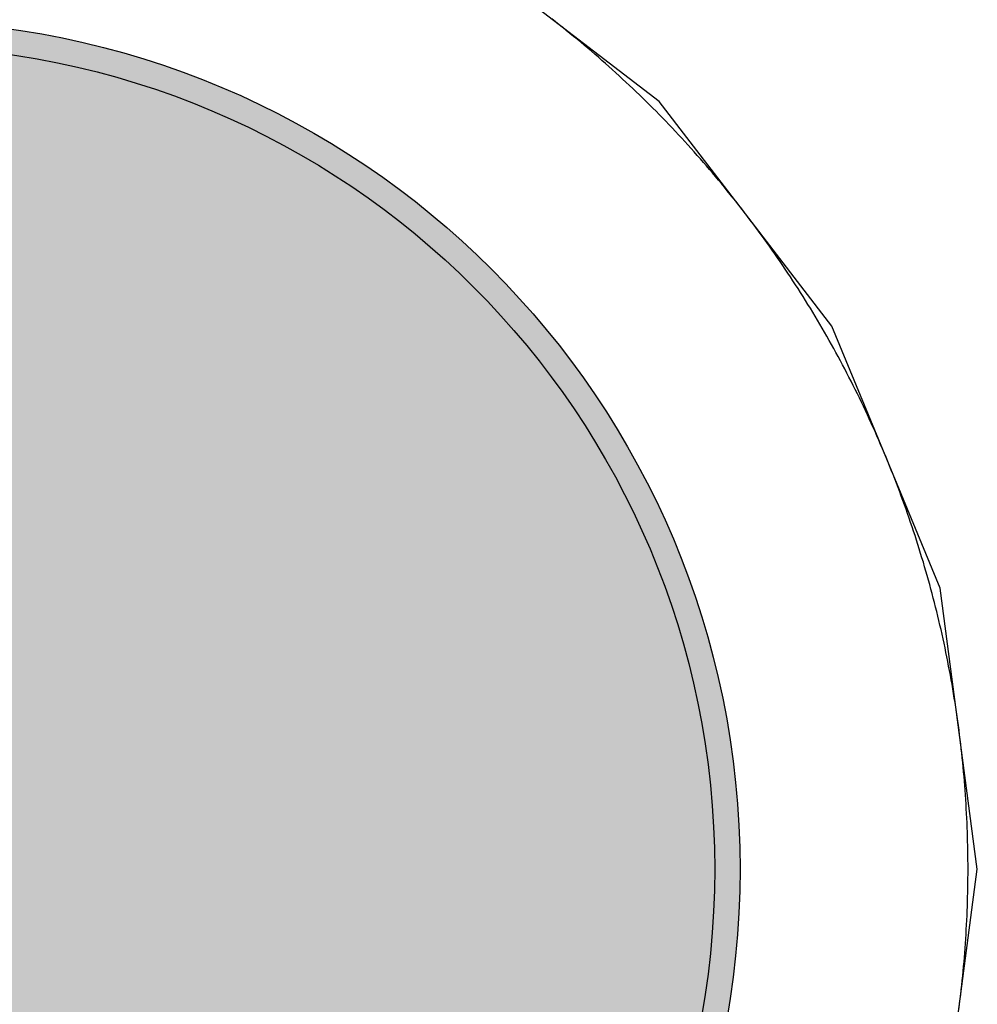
# Model space of a CAD drawing. Header units: millimetres. Extents: x -1.5 to 11.1, y -3 to 5.
# Tile 292 of 323: x 0.9201 to 0.9579, y 3.3097 to 3.3485. Entities that reach past the tile are written whole.
import ezdxf

# ---------------------------------------------------------------- set-up
doc = ezdxf.new("R2010")
doc.units = ezdxf.units.MM
doc.header["$MEASUREMENT"] = 0
for name, color, linetype, true_color in [('BottomLayer', 5, 'Continuous', 0x0000ff), ('BottomSolder', 6, 'Continuous', 0xff00ff), ('Metal_2', 7, 'Continuous', 0x7f0000), ('Metal_3', 7, 'Continuous', 0x3f7f00), ('TopLayer', 1, 'Continuous', 0xff0000), ('TopSolder', 7, 'Continuous', 0x7f007f)]:
    doc.layers.add(name, color=color, linetype=linetype, true_color=true_color)

# ---------------------------------------------------------------- blocks, each defined once
blk = doc.blocks.new('H______V_3_P___100MIL_2')
at = {"layer": 'BottomLayer', "true_color": 0x0000ff}
h = blk.add_hatch(color=5, dxfattribs=at)
edge = h.paths.add_edge_path(flags=0)
edge.add_arc((0, 0), 0.0325, 0, 360)
at = {"layer": 'BottomSolder', "true_color": 0xff00ff}
h = blk.add_hatch(color=6, dxfattribs=at)
edge = h.paths.add_edge_path(flags=0)
edge.add_arc((0, 0), 0.0335, 0, 360)
at = {"layer": 'Metal_2', "true_color": 0x7f0000}
h = blk.add_hatch(color=16, dxfattribs=at)
edge = h.paths.add_edge_path(flags=0)
edge.add_arc((0, 0), 0.0325, 0, 360)
at = {"layer": 'Metal_3', "true_color": 0x3f7f00}
h = blk.add_hatch(color=76, dxfattribs=at)
edge = h.paths.add_edge_path(flags=0)
edge.add_arc((0, 0), 0.0325, 0, 360)
at = {"layer": 'TopLayer', "true_color": 0xff0000}
h = blk.add_hatch(color=1, dxfattribs=at)
edge = h.paths.add_edge_path(flags=0)
edge.add_arc((0, 0), 0.0325, 0, 360)
at = {"layer": 'TopSolder', "true_color": 0x7f007f}
h = blk.add_hatch(color=216, dxfattribs=at)
edge = h.paths.add_edge_path(flags=0)
edge.add_arc((0, 0), 0.0335, 0, 360)
at = {"layer": 'BottomLayer', "color": 5, "true_color": 0x0000ff}
blk.add_circle((0, 0), 0.0325, dxfattribs=at)
at = {"layer": 'BottomSolder', "color": 6, "true_color": 0xff00ff}
blk.add_circle((0, 0), 0.0335, dxfattribs=at)
at = {"layer": 'Metal_2', "color": 16, "true_color": 0x7f0000}
blk.add_circle((0, 0), 0.0325, dxfattribs=at)
at = {"layer": 'Metal_3', "color": 76, "true_color": 0x3f7f00}
blk.add_circle((0, 0), 0.0325, dxfattribs=at)
at = {"layer": 'TopLayer', "color": 1, "true_color": 0xff0000}
blk.add_circle((0, 0), 0.0325, dxfattribs=at)
at = {"layer": 'TopSolder', "color": 216, "true_color": 0x7f007f}
blk.add_circle((0, 0), 0.0335, dxfattribs=at)

msp = doc.modelspace()

# ---------------------------------------------------------------- linework, layer by layer
at = {"layer": 'BottomLayer'}
for p, q in [((0.945311, 3.345311), (0.936433, 3.352124)), ((0.952124, 3.336433), (0.945311, 3.345311)), ((0.956406, 3.326095), (0.952124, 3.336433)), ((0.957867, 3.315), (0.956406, 3.326095)), ((0.956406, 3.303905), (0.957867, 3.315))]:
    msp.add_line(p, q, dxfattribs=at)
at = {"layer": 'Metal_2'}
for p, q in [((0.941211, 3.348455), (0.941066, 3.348568)), ((0.941355, 3.348342), (0.941211, 3.348455)), ((0.941498, 3.348228), (0.941355, 3.348342)), ((0.941642, 3.348113), (0.941498, 3.348228)), ((0.941784, 3.347998), (0.941642, 3.348113)), ((0.941926, 3.347882), (0.941784, 3.347998)), ((0.942068, 3.347766), (0.941926, 3.347882)), ((0.942209, 3.347649), (0.942068, 3.347766)), ((0.94235, 3.347531), (0.942209, 3.347649)), ((0.94249, 3.347412), (0.94235, 3.347531)), ((0.94263, 3.347294), (0.94249, 3.347412)), ((0.942769, 3.347174), (0.94263, 3.347294)), ((0.942907, 3.347054), (0.942769, 3.347174)), ((0.943045, 3.346933), (0.942907, 3.347054)), ((0.943183, 3.346812), (0.943045, 3.346933)), ((0.94332, 3.34669), (0.943183, 3.346812)), ((0.943456, 3.346567), (0.94332, 3.34669)), ((0.943592, 3.346444), (0.943456, 3.346567)), ((0.943728, 3.346321), (0.943592, 3.346444)), ((0.943863, 3.346196), (0.943728, 3.346321)), ((0.943997, 3.346071), (0.943863, 3.346196)), ((0.944131, 3.345946), (0.943997, 3.346071)), ((0.944264, 3.34582), (0.944131, 3.345946)), ((0.944397, 3.345693), (0.944264, 3.34582)), ((0.944529, 3.345566), (0.944397, 3.345693)), ((0.944661, 3.345439), (0.944529, 3.345566)), ((0.944792, 3.34531), (0.944661, 3.345439)), ((0.944922, 3.345181), (0.944792, 3.34531)), ((0.945052, 3.345052), (0.944922, 3.345181)), ((0.945182, 3.344922), (0.945052, 3.345052)), ((0.94531, 3.344792), (0.945182, 3.344922)), ((0.945439, 3.34466), (0.94531, 3.344792)), ((0.945566, 3.344529), (0.945439, 3.34466)), ((0.945693, 3.344397), (0.945566, 3.344529)), ((0.94582, 3.344264), (0.945693, 3.344397)), ((0.945946, 3.344131), (0.94582, 3.344264)), ((0.946071, 3.343997), (0.945946, 3.344131)), ((0.946196, 3.343863), (0.946071, 3.343997)), ((0.946321, 3.343728), (0.946196, 3.343863)), ((0.946444, 3.343592), (0.946321, 3.343728)), ((0.946567, 3.343456), (0.946444, 3.343592)), ((0.94669, 3.34332), (0.946567, 3.343456)), ((0.946812, 3.343183), (0.94669, 3.34332)), ((0.946933, 3.343045), (0.946812, 3.343183)), ((0.947054, 3.342907), (0.946933, 3.343045)), ((0.947174, 3.342769), (0.947054, 3.342907)), ((0.947294, 3.34263), (0.947174, 3.342769)), ((0.947412, 3.34249), (0.947294, 3.34263)), ((0.947531, 3.34235), (0.947412, 3.34249)), ((0.947649, 3.342209), (0.947531, 3.34235)), ((0.947766, 3.342068), (0.947649, 3.342209)), ((0.947882, 3.341926), (0.947766, 3.342068)), ((0.947998, 3.341784), (0.947882, 3.341926)), ((0.948113, 3.341642), (0.947998, 3.341784)), ((0.948228, 3.341498), (0.948113, 3.341642)), ((0.948342, 3.341355), (0.948228, 3.341498)), ((0.948455, 3.341211), (0.948342, 3.341355)), ((0.948568, 3.341066), (0.948455, 3.341211)), ((0.94868, 3.340921), (0.948568, 3.341066)), ((0.948792, 3.340775), (0.94868, 3.340921)), ((0.948903, 3.340629), (0.948792, 3.340775)), ((0.949013, 3.340483), (0.948903, 3.340629)), ((0.949123, 3.340336), (0.949013, 3.340483)), ((0.949232, 3.340188), (0.949123, 3.340336)), ((0.94934, 3.34004), (0.949232, 3.340188)), ((0.949448, 3.339892), (0.94934, 3.34004)), ((0.949555, 3.339743), (0.949448, 3.339892)), ((0.949661, 3.339594), (0.949555, 3.339743)), ((0.949767, 3.339444), (0.949661, 3.339594)), ((0.949872, 3.339294), (0.949767, 3.339444)), ((0.949977, 3.339143), (0.949872, 3.339294)), ((0.950081, 3.338992), (0.949977, 3.339143)), ((0.950184, 3.33884), (0.950081, 3.338992)), ((0.950287, 3.338688), (0.950184, 3.33884)), ((0.950388, 3.338535), (0.950287, 3.338688)), ((0.95049, 3.338383), (0.950388, 3.338535)), ((0.95059, 3.338229), (0.95049, 3.338383)), ((0.95069, 3.338075), (0.95059, 3.338229)), ((0.950789, 3.337921), (0.95069, 3.338075)), ((0.950888, 3.337766), (0.950789, 3.337921)), ((0.950986, 3.337611), (0.950888, 3.337766)), ((0.951083, 3.337456), (0.950986, 3.337611)), ((0.95118, 3.3373), (0.951083, 3.337456)), ((0.951276, 3.337144), (0.95118, 3.3373)), ((0.951371, 3.336987), (0.951276, 3.337144)), ((0.951465, 3.33683), (0.951371, 3.336987)), ((0.951559, 3.336672), (0.951465, 3.33683)), ((0.951652, 3.336514), (0.951559, 3.336672)), ((0.951745, 3.336356), (0.951652, 3.336514)), ((0.951837, 3.336197), (0.951745, 3.336356)), ((0.951928, 3.336038), (0.951837, 3.336197)), ((0.952018, 3.335878), (0.951928, 3.336038)), ((0.952108, 3.335718), (0.952018, 3.335878)), ((0.952197, 3.335558), (0.952108, 3.335718)), ((0.952286, 3.335397), (0.952197, 3.335558)), ((0.952373, 3.335236), (0.952286, 3.335397)), ((0.95246, 3.335075), (0.952373, 3.335236)), ((0.952546, 3.334913), (0.95246, 3.335075)), ((0.952632, 3.334751), (0.952546, 3.334913)), ((0.952717, 3.334588), (0.952632, 3.334751)), ((0.952801, 3.334425), (0.952717, 3.334588)), ((0.952885, 3.334262), (0.952801, 3.334425)), ((0.952967, 3.334098), (0.952885, 3.334262)), ((0.953049, 3.333934), (0.952967, 3.334098)), ((0.953131, 3.33377), (0.953049, 3.333934)), ((0.953211, 3.333605), (0.953131, 3.33377)), ((0.953291, 3.33344), (0.953211, 3.333605)), ((0.953371, 3.333275), (0.953291, 3.33344)), ((0.953449, 3.333109), (0.953371, 3.333275)), ((0.953527, 3.332943), (0.953449, 3.333109)), ((0.953604, 3.332776), (0.953527, 3.332943)), ((0.95368, 3.33261), (0.953604, 3.332776)), ((0.953756, 3.332443), (0.95368, 3.33261)), ((0.953831, 3.332275), (0.953756, 3.332443)), ((0.953905, 3.332107), (0.953831, 3.332275)), ((0.953978, 3.331939), (0.953905, 3.332107)), ((0.954051, 3.331771), (0.953978, 3.331939)), ((0.954123, 3.331602), (0.954051, 3.331771)), ((0.954194, 3.331433), (0.954123, 3.331602)), ((0.954265, 3.331264), (0.954194, 3.331433)), ((0.954335, 3.331094), (0.954265, 3.331264)), ((0.954404, 3.330925), (0.954335, 3.331094)), ((0.954472, 3.330754), (0.954404, 3.330925)), ((0.95454, 3.330584), (0.954472, 3.330754)), ((0.954607, 3.330413), (0.95454, 3.330584)), ((0.954673, 3.330242), (0.954607, 3.330413)), ((0.954738, 3.330071), (0.954673, 3.330242)), ((0.954803, 3.329899), (0.954738, 3.330071)), ((0.954867, 3.329727), (0.954803, 3.329899)), ((0.95493, 3.329555), (0.954867, 3.329727)), ((0.954993, 3.329383), (0.95493, 3.329555)), ((0.955054, 3.32921), (0.954993, 3.329383)), ((0.955115, 3.329037), (0.955054, 3.32921)), ((0.955175, 3.328864), (0.955115, 3.329037)), ((0.955235, 3.32869), (0.955175, 3.328864)), ((0.955294, 3.328516), (0.955235, 3.32869)), ((0.955351, 3.328342), (0.955294, 3.328516)), ((0.955409, 3.328168), (0.955351, 3.328342)), ((0.955465, 3.327994), (0.955409, 3.328168)), ((0.955521, 3.327819), (0.955465, 3.327994)), ((0.955576, 3.327644), (0.955521, 3.327819)), ((0.95563, 3.327469), (0.955576, 3.327644)), ((0.955683, 3.327293), (0.95563, 3.327469)), ((0.955736, 3.327118), (0.955683, 3.327293)), ((0.955788, 3.326942), (0.955736, 3.327118)), ((0.955839, 3.326766), (0.955788, 3.326942)), ((0.955889, 3.326589), (0.955839, 3.326766)), ((0.955939, 3.326413), (0.955889, 3.326589)), ((0.955988, 3.326236), (0.955939, 3.326413)), ((0.956036, 3.326059), (0.955988, 3.326236)), ((0.956083, 3.325882), (0.956036, 3.326059)), ((0.95613, 3.325704), (0.956083, 3.325882)), ((0.956176, 3.325527), (0.95613, 3.325704)), ((0.956221, 3.325349), (0.956176, 3.325527)), ((0.956265, 3.325171), (0.956221, 3.325349)), ((0.956309, 3.324993), (0.956265, 3.325171)), ((0.956351, 3.324814), (0.956309, 3.324993)), ((0.956393, 3.324636), (0.956351, 3.324814)), ((0.956434, 3.324457), (0.956393, 3.324636)), ((0.956475, 3.324278), (0.956434, 3.324457)), ((0.956515, 3.324099), (0.956475, 3.324278)), ((0.956553, 3.32392), (0.956515, 3.324099)), ((0.956592, 3.323741), (0.956553, 3.32392)), ((0.956629, 3.323561), (0.956592, 3.323741)), ((0.956665, 3.323381), (0.956629, 3.323561)), ((0.956701, 3.323201), (0.956665, 3.323381)), ((0.956736, 3.323021), (0.956701, 3.323201)), ((0.95677, 3.322841), (0.956736, 3.323021)), ((0.956804, 3.322661), (0.95677, 3.322841)), ((0.956837, 3.32248), (0.956804, 3.322661)), ((0.956869, 3.3223), (0.956837, 3.32248)), ((0.9569, 3.322119), (0.956869, 3.3223)), ((0.95693, 3.321938), (0.9569, 3.322119)), ((0.956959, 3.321757), (0.95693, 3.321938)), ((0.956988, 3.321576), (0.956959, 3.321757)), ((0.957016, 3.321395), (0.956988, 3.321576)), ((0.957044, 3.321213), (0.957016, 3.321395)), ((0.95707, 3.321032), (0.957044, 3.321213)), ((0.957095, 3.32085), (0.95707, 3.321032)), ((0.95712, 3.320669), (0.957095, 3.32085)), ((0.957144, 3.320487), (0.95712, 3.320669)), ((0.957168, 3.320305), (0.957144, 3.320487)), ((0.95719, 3.320123), (0.957168, 3.320305)), ((0.957212, 3.319941), (0.95719, 3.320123)), ((0.957233, 3.319758), (0.957212, 3.319941)), ((0.957253, 3.319576), (0.957233, 3.319758)), ((0.957272, 3.319394), (0.957253, 3.319576)), ((0.957291, 3.319211), (0.957272, 3.319394)), ((0.957309, 3.319029), (0.957291, 3.319211)), ((0.957326, 3.318846), (0.957309, 3.319029)), ((0.957342, 3.318663), (0.957326, 3.318846)), ((0.957357, 3.318481), (0.957342, 3.318663)), ((0.957372, 3.318298), (0.957357, 3.318481)), ((0.957386, 3.318115), (0.957372, 3.318298)), ((0.957399, 3.317932), (0.957386, 3.318115)), ((0.957411, 3.317749), (0.957399, 3.317932)), ((0.957423, 3.317566), (0.957411, 3.317749)), ((0.957433, 3.317383), (0.957423, 3.317566)), ((0.957443, 3.3172), (0.957433, 3.317383)), ((0.957452, 3.317017), (0.957443, 3.3172)), ((0.957461, 3.316833), (0.957452, 3.317017)), ((0.957468, 3.31665), (0.957461, 3.316833)), ((0.957475, 3.316467), (0.957468, 3.31665)), ((0.957481, 3.316284), (0.957475, 3.316467)), ((0.957486, 3.3161), (0.957481, 3.316284)), ((0.95749, 3.315917), (0.957486, 3.3161)), ((0.957494, 3.315734), (0.95749, 3.315917)), ((0.957496, 3.31555), (0.957494, 3.315734)), ((0.957499, 3.315367), (0.957496, 3.31555)), ((0.9575, 3.315183), (0.957499, 3.315367)), ((0.9575, 3.315), (0.9575, 3.315183)), ((0.957499, 3.314633), (0.9575, 3.314817)), ((0.9575, 3.314817), (0.9575, 3.315)), ((0.957494, 3.314266), (0.957496, 3.31445)), ((0.957496, 3.31445), (0.957499, 3.314633)), ((0.957486, 3.3139), (0.95749, 3.314083)), ((0.95749, 3.314083), (0.957494, 3.314266)), ((0.957475, 3.313533), (0.957481, 3.313716)), ((0.957481, 3.313716), (0.957486, 3.3139)), ((0.957461, 3.313166), (0.957468, 3.31335)), ((0.957468, 3.31335), (0.957475, 3.313533)), ((0.957443, 3.3128), (0.957452, 3.312983)), ((0.957452, 3.312983), (0.957461, 3.313166)), ((0.957423, 3.312434), (0.957433, 3.312617)), ((0.957433, 3.312617), (0.957443, 3.3128)), ((0.957386, 3.311885), (0.957399, 3.312068)), ((0.957399, 3.312068), (0.957411, 3.312251)), ((0.957411, 3.312251), (0.957423, 3.312434)), ((0.957357, 3.311519), (0.957372, 3.311702)), ((0.957372, 3.311702), (0.957386, 3.311885)), ((0.957326, 3.311154), (0.957342, 3.311336)), ((0.957342, 3.311336), (0.957357, 3.311519)), ((0.957291, 3.310789), (0.957309, 3.310971)), ((0.957309, 3.310971), (0.957326, 3.311154)), ((0.957253, 3.310424), (0.957272, 3.310606)), ((0.957272, 3.310606), (0.957291, 3.310789)), ((0.957212, 3.310059), (0.957233, 3.310242)), ((0.957233, 3.310242), (0.957253, 3.310424)), ((0.957168, 3.309695), (0.95719, 3.309877)), ((0.95719, 3.309877), (0.957212, 3.310059)), ((0.957144, 3.309513), (0.957168, 3.309695))]:
    msp.add_line(p, q, dxfattribs=at)
at = {"layer": 'Metal_3'}
for p, q in [((0.941211, 3.348455), (0.941066, 3.348568)), ((0.941355, 3.348342), (0.941211, 3.348455)), ((0.941498, 3.348228), (0.941355, 3.348342)), ((0.941642, 3.348113), (0.941498, 3.348228)), ((0.941784, 3.347998), (0.941642, 3.348113)), ((0.941926, 3.347882), (0.941784, 3.347998)), ((0.942068, 3.347766), (0.941926, 3.347882)), ((0.942209, 3.347649), (0.942068, 3.347766)), ((0.94235, 3.347531), (0.942209, 3.347649)), ((0.94249, 3.347412), (0.94235, 3.347531)), ((0.94263, 3.347294), (0.94249, 3.347412)), ((0.942769, 3.347174), (0.94263, 3.347294)), ((0.942907, 3.347054), (0.942769, 3.347174)), ((0.943045, 3.346933), (0.942907, 3.347054)), ((0.943183, 3.346812), (0.943045, 3.346933)), ((0.94332, 3.34669), (0.943183, 3.346812)), ((0.943456, 3.346567), (0.94332, 3.34669)), ((0.943592, 3.346444), (0.943456, 3.346567)), ((0.943728, 3.346321), (0.943592, 3.346444)), ((0.943863, 3.346196), (0.943728, 3.346321)), ((0.943997, 3.346071), (0.943863, 3.346196)), ((0.944131, 3.345946), (0.943997, 3.346071)), ((0.944264, 3.34582), (0.944131, 3.345946)), ((0.944397, 3.345693), (0.944264, 3.34582)), ((0.944529, 3.345566), (0.944397, 3.345693)), ((0.944661, 3.345439), (0.944529, 3.345566)), ((0.944792, 3.34531), (0.944661, 3.345439)), ((0.944922, 3.345181), (0.944792, 3.34531)), ((0.945052, 3.345052), (0.944922, 3.345181)), ((0.945182, 3.344922), (0.945052, 3.345052)), ((0.94531, 3.344792), (0.945182, 3.344922)), ((0.945439, 3.34466), (0.94531, 3.344792)), ((0.945566, 3.344529), (0.945439, 3.34466)), ((0.945693, 3.344397), (0.945566, 3.344529)), ((0.94582, 3.344264), (0.945693, 3.344397)), ((0.945946, 3.344131), (0.94582, 3.344264)), ((0.946071, 3.343997), (0.945946, 3.344131)), ((0.946196, 3.343863), (0.946071, 3.343997)), ((0.946321, 3.343728), (0.946196, 3.343863)), ((0.946444, 3.343592), (0.946321, 3.343728)), ((0.946567, 3.343456), (0.946444, 3.343592)), ((0.94669, 3.34332), (0.946567, 3.343456)), ((0.946812, 3.343183), (0.94669, 3.34332)), ((0.946933, 3.343045), (0.946812, 3.343183)), ((0.947054, 3.342907), (0.946933, 3.343045)), ((0.947174, 3.342769), (0.947054, 3.342907)), ((0.947294, 3.34263), (0.947174, 3.342769)), ((0.947412, 3.34249), (0.947294, 3.34263)), ((0.947531, 3.34235), (0.947412, 3.34249)), ((0.947649, 3.342209), (0.947531, 3.34235)), ((0.947766, 3.342068), (0.947649, 3.342209)), ((0.947882, 3.341926), (0.947766, 3.342068)), ((0.947998, 3.341784), (0.947882, 3.341926)), ((0.948113, 3.341642), (0.947998, 3.341784)), ((0.948228, 3.341498), (0.948113, 3.341642)), ((0.948342, 3.341355), (0.948228, 3.341498)), ((0.948455, 3.341211), (0.948342, 3.341355)), ((0.948568, 3.341066), (0.948455, 3.341211)), ((0.94868, 3.340921), (0.948568, 3.341066)), ((0.948792, 3.340775), (0.94868, 3.340921)), ((0.948903, 3.340629), (0.948792, 3.340775)), ((0.949013, 3.340483), (0.948903, 3.340629)), ((0.949123, 3.340336), (0.949013, 3.340483)), ((0.949232, 3.340188), (0.949123, 3.340336)), ((0.94934, 3.34004), (0.949232, 3.340188)), ((0.949448, 3.339892), (0.94934, 3.34004)), ((0.949555, 3.339743), (0.949448, 3.339892)), ((0.949661, 3.339594), (0.949555, 3.339743)), ((0.949767, 3.339444), (0.949661, 3.339594)), ((0.949872, 3.339294), (0.949767, 3.339444)), ((0.949977, 3.339143), (0.949872, 3.339294)), ((0.950081, 3.338992), (0.949977, 3.339143)), ((0.950184, 3.33884), (0.950081, 3.338992)), ((0.950287, 3.338688), (0.950184, 3.33884)), ((0.950388, 3.338535), (0.950287, 3.338688)), ((0.95049, 3.338383), (0.950388, 3.338535)), ((0.95059, 3.338229), (0.95049, 3.338383)), ((0.95069, 3.338075), (0.95059, 3.338229)), ((0.950789, 3.337921), (0.95069, 3.338075)), ((0.950888, 3.337766), (0.950789, 3.337921)), ((0.950986, 3.337611), (0.950888, 3.337766)), ((0.951083, 3.337456), (0.950986, 3.337611)), ((0.95118, 3.3373), (0.951083, 3.337456)), ((0.951276, 3.337144), (0.95118, 3.3373)), ((0.951371, 3.336987), (0.951276, 3.337144)), ((0.951465, 3.33683), (0.951371, 3.336987)), ((0.951559, 3.336672), (0.951465, 3.33683)), ((0.951652, 3.336514), (0.951559, 3.336672)), ((0.951745, 3.336356), (0.951652, 3.336514)), ((0.951837, 3.336197), (0.951745, 3.336356)), ((0.951928, 3.336038), (0.951837, 3.336197)), ((0.952018, 3.335878), (0.951928, 3.336038)), ((0.952108, 3.335718), (0.952018, 3.335878)), ((0.952197, 3.335558), (0.952108, 3.335718)), ((0.952286, 3.335397), (0.952197, 3.335558)), ((0.952373, 3.335236), (0.952286, 3.335397)), ((0.95246, 3.335075), (0.952373, 3.335236)), ((0.952546, 3.334913), (0.95246, 3.335075)), ((0.952632, 3.334751), (0.952546, 3.334913)), ((0.952717, 3.334588), (0.952632, 3.334751)), ((0.952801, 3.334425), (0.952717, 3.334588)), ((0.952885, 3.334262), (0.952801, 3.334425)), ((0.952967, 3.334098), (0.952885, 3.334262)), ((0.953049, 3.333934), (0.952967, 3.334098)), ((0.953131, 3.33377), (0.953049, 3.333934)), ((0.953211, 3.333605), (0.953131, 3.33377)), ((0.953291, 3.33344), (0.953211, 3.333605)), ((0.953371, 3.333275), (0.953291, 3.33344)), ((0.953449, 3.333109), (0.953371, 3.333275)), ((0.953527, 3.332943), (0.953449, 3.333109)), ((0.953604, 3.332776), (0.953527, 3.332943)), ((0.95368, 3.33261), (0.953604, 3.332776)), ((0.953756, 3.332443), (0.95368, 3.33261)), ((0.953831, 3.332275), (0.953756, 3.332443)), ((0.953905, 3.332107), (0.953831, 3.332275)), ((0.953978, 3.331939), (0.953905, 3.332107)), ((0.954051, 3.331771), (0.953978, 3.331939)), ((0.954123, 3.331602), (0.954051, 3.331771)), ((0.954194, 3.331433), (0.954123, 3.331602)), ((0.954265, 3.331264), (0.954194, 3.331433)), ((0.954335, 3.331094), (0.954265, 3.331264)), ((0.954404, 3.330925), (0.954335, 3.331094)), ((0.954472, 3.330754), (0.954404, 3.330925)), ((0.95454, 3.330584), (0.954472, 3.330754)), ((0.954607, 3.330413), (0.95454, 3.330584)), ((0.954673, 3.330242), (0.954607, 3.330413)), ((0.954738, 3.330071), (0.954673, 3.330242)), ((0.954803, 3.329899), (0.954738, 3.330071)), ((0.954867, 3.329727), (0.954803, 3.329899)), ((0.95493, 3.329555), (0.954867, 3.329727)), ((0.954993, 3.329383), (0.95493, 3.329555)), ((0.955054, 3.32921), (0.954993, 3.329383)), ((0.955115, 3.329037), (0.955054, 3.32921)), ((0.955175, 3.328864), (0.955115, 3.329037)), ((0.955235, 3.32869), (0.955175, 3.328864)), ((0.955294, 3.328516), (0.955235, 3.32869)), ((0.955351, 3.328342), (0.955294, 3.328516)), ((0.955409, 3.328168), (0.955351, 3.328342)), ((0.955465, 3.327994), (0.955409, 3.328168)), ((0.955521, 3.327819), (0.955465, 3.327994)), ((0.955576, 3.327644), (0.955521, 3.327819)), ((0.95563, 3.327469), (0.955576, 3.327644)), ((0.955683, 3.327293), (0.95563, 3.327469)), ((0.955736, 3.327118), (0.955683, 3.327293)), ((0.955788, 3.326942), (0.955736, 3.327118)), ((0.955839, 3.326766), (0.955788, 3.326942)), ((0.955889, 3.326589), (0.955839, 3.326766)), ((0.955939, 3.326413), (0.955889, 3.326589)), ((0.955988, 3.326236), (0.955939, 3.326413)), ((0.956036, 3.326059), (0.955988, 3.326236)), ((0.956083, 3.325882), (0.956036, 3.326059)), ((0.95613, 3.325704), (0.956083, 3.325882)), ((0.956176, 3.325527), (0.95613, 3.325704)), ((0.956221, 3.325349), (0.956176, 3.325527)), ((0.956265, 3.325171), (0.956221, 3.325349)), ((0.956309, 3.324993), (0.956265, 3.325171)), ((0.956351, 3.324814), (0.956309, 3.324993)), ((0.956393, 3.324636), (0.956351, 3.324814)), ((0.956434, 3.324457), (0.956393, 3.324636)), ((0.956475, 3.324278), (0.956434, 3.324457)), ((0.956515, 3.324099), (0.956475, 3.324278)), ((0.956553, 3.32392), (0.956515, 3.324099)), ((0.956592, 3.323741), (0.956553, 3.32392)), ((0.956629, 3.323561), (0.956592, 3.323741)), ((0.956665, 3.323381), (0.956629, 3.323561)), ((0.956701, 3.323201), (0.956665, 3.323381)), ((0.956736, 3.323021), (0.956701, 3.323201)), ((0.95677, 3.322841), (0.956736, 3.323021)), ((0.956804, 3.322661), (0.95677, 3.322841)), ((0.956837, 3.32248), (0.956804, 3.322661)), ((0.956869, 3.3223), (0.956837, 3.32248)), ((0.9569, 3.322119), (0.956869, 3.3223)), ((0.95693, 3.321938), (0.9569, 3.322119)), ((0.956959, 3.321757), (0.95693, 3.321938)), ((0.956988, 3.321576), (0.956959, 3.321757)), ((0.957016, 3.321395), (0.956988, 3.321576)), ((0.957044, 3.321213), (0.957016, 3.321395)), ((0.95707, 3.321032), (0.957044, 3.321213)), ((0.957095, 3.32085), (0.95707, 3.321032)), ((0.95712, 3.320669), (0.957095, 3.32085)), ((0.957144, 3.320487), (0.95712, 3.320669)), ((0.957168, 3.320305), (0.957144, 3.320487)), ((0.95719, 3.320123), (0.957168, 3.320305)), ((0.957212, 3.319941), (0.95719, 3.320123)), ((0.957233, 3.319758), (0.957212, 3.319941)), ((0.957253, 3.319576), (0.957233, 3.319758)), ((0.957272, 3.319394), (0.957253, 3.319576)), ((0.957291, 3.319211), (0.957272, 3.319394)), ((0.957309, 3.319029), (0.957291, 3.319211)), ((0.957326, 3.318846), (0.957309, 3.319029)), ((0.957342, 3.318663), (0.957326, 3.318846)), ((0.957357, 3.318481), (0.957342, 3.318663)), ((0.957372, 3.318298), (0.957357, 3.318481)), ((0.957386, 3.318115), (0.957372, 3.318298)), ((0.957399, 3.317932), (0.957386, 3.318115)), ((0.957411, 3.317749), (0.957399, 3.317932)), ((0.957423, 3.317566), (0.957411, 3.317749)), ((0.957433, 3.317383), (0.957423, 3.317566)), ((0.957443, 3.3172), (0.957433, 3.317383)), ((0.957452, 3.317017), (0.957443, 3.3172)), ((0.957461, 3.316833), (0.957452, 3.317017)), ((0.957468, 3.31665), (0.957461, 3.316833)), ((0.957475, 3.316467), (0.957468, 3.31665)), ((0.957481, 3.316284), (0.957475, 3.316467)), ((0.957486, 3.3161), (0.957481, 3.316284)), ((0.95749, 3.315917), (0.957486, 3.3161)), ((0.957494, 3.315734), (0.95749, 3.315917)), ((0.957496, 3.31555), (0.957494, 3.315734)), ((0.957499, 3.315367), (0.957496, 3.31555)), ((0.9575, 3.315183), (0.957499, 3.315367)), ((0.9575, 3.315), (0.9575, 3.315183)), ((0.957499, 3.314633), (0.9575, 3.314817)), ((0.9575, 3.314817), (0.9575, 3.315)), ((0.957494, 3.314266), (0.957496, 3.31445)), ((0.957496, 3.31445), (0.957499, 3.314633)), ((0.957486, 3.3139), (0.95749, 3.314083)), ((0.95749, 3.314083), (0.957494, 3.314266)), ((0.957475, 3.313533), (0.957481, 3.313716)), ((0.957481, 3.313716), (0.957486, 3.3139)), ((0.957461, 3.313166), (0.957468, 3.31335)), ((0.957468, 3.31335), (0.957475, 3.313533)), ((0.957443, 3.3128), (0.957452, 3.312983)), ((0.957452, 3.312983), (0.957461, 3.313166)), ((0.957423, 3.312434), (0.957433, 3.312617)), ((0.957433, 3.312617), (0.957443, 3.3128)), ((0.957386, 3.311885), (0.957399, 3.312068)), ((0.957399, 3.312068), (0.957411, 3.312251)), ((0.957411, 3.312251), (0.957423, 3.312434)), ((0.957357, 3.311519), (0.957372, 3.311702)), ((0.957372, 3.311702), (0.957386, 3.311885)), ((0.957326, 3.311154), (0.957342, 3.311336)), ((0.957342, 3.311336), (0.957357, 3.311519)), ((0.957291, 3.310789), (0.957309, 3.310971)), ((0.957309, 3.310971), (0.957326, 3.311154)), ((0.957253, 3.310424), (0.957272, 3.310606)), ((0.957272, 3.310606), (0.957291, 3.310789)), ((0.957212, 3.310059), (0.957233, 3.310242)), ((0.957233, 3.310242), (0.957253, 3.310424)), ((0.957168, 3.309695), (0.95719, 3.309877)), ((0.95719, 3.309877), (0.957212, 3.310059)), ((0.957144, 3.309513), (0.957168, 3.309695))]:
    msp.add_line(p, q, dxfattribs=at)
at = {"layer": 'TopLayer'}
for p, q in [((0.941211, 3.348455), (0.941066, 3.348568)), ((0.941355, 3.348342), (0.941211, 3.348455)), ((0.941498, 3.348228), (0.941355, 3.348342)), ((0.941642, 3.348113), (0.941498, 3.348228)), ((0.941784, 3.347998), (0.941642, 3.348113)), ((0.941926, 3.347882), (0.941784, 3.347998)), ((0.942068, 3.347766), (0.941926, 3.347882)), ((0.942209, 3.347649), (0.942068, 3.347766)), ((0.94235, 3.347531), (0.942209, 3.347649)), ((0.94249, 3.347412), (0.94235, 3.347531)), ((0.94263, 3.347294), (0.94249, 3.347412)), ((0.942769, 3.347174), (0.94263, 3.347294)), ((0.942907, 3.347054), (0.942769, 3.347174)), ((0.943045, 3.346933), (0.942907, 3.347054)), ((0.943183, 3.346812), (0.943045, 3.346933)), ((0.94332, 3.34669), (0.943183, 3.346812)), ((0.943456, 3.346567), (0.94332, 3.34669)), ((0.943592, 3.346444), (0.943456, 3.346567)), ((0.943728, 3.346321), (0.943592, 3.346444)), ((0.943863, 3.346196), (0.943728, 3.346321)), ((0.943997, 3.346071), (0.943863, 3.346196)), ((0.944131, 3.345946), (0.943997, 3.346071)), ((0.944264, 3.34582), (0.944131, 3.345946)), ((0.944397, 3.345693), (0.944264, 3.34582)), ((0.944529, 3.345566), (0.944397, 3.345693)), ((0.944661, 3.345439), (0.944529, 3.345566)), ((0.944792, 3.34531), (0.944661, 3.345439)), ((0.944922, 3.345181), (0.944792, 3.34531)), ((0.945052, 3.345052), (0.944922, 3.345181)), ((0.945182, 3.344922), (0.945052, 3.345052)), ((0.94531, 3.344792), (0.945182, 3.344922)), ((0.945439, 3.34466), (0.94531, 3.344792)), ((0.945566, 3.344529), (0.945439, 3.34466)), ((0.945693, 3.344397), (0.945566, 3.344529)), ((0.94582, 3.344264), (0.945693, 3.344397)), ((0.945946, 3.344131), (0.94582, 3.344264)), ((0.946071, 3.343997), (0.945946, 3.344131)), ((0.946196, 3.343863), (0.946071, 3.343997)), ((0.946321, 3.343728), (0.946196, 3.343863)), ((0.946444, 3.343592), (0.946321, 3.343728)), ((0.946567, 3.343456), (0.946444, 3.343592)), ((0.94669, 3.34332), (0.946567, 3.343456)), ((0.946812, 3.343183), (0.94669, 3.34332)), ((0.946933, 3.343045), (0.946812, 3.343183)), ((0.947054, 3.342907), (0.946933, 3.343045)), ((0.947174, 3.342769), (0.947054, 3.342907)), ((0.947294, 3.34263), (0.947174, 3.342769)), ((0.947412, 3.34249), (0.947294, 3.34263)), ((0.947531, 3.34235), (0.947412, 3.34249)), ((0.947649, 3.342209), (0.947531, 3.34235)), ((0.947766, 3.342068), (0.947649, 3.342209)), ((0.947882, 3.341926), (0.947766, 3.342068)), ((0.947998, 3.341784), (0.947882, 3.341926)), ((0.948113, 3.341642), (0.947998, 3.341784)), ((0.948228, 3.341498), (0.948113, 3.341642)), ((0.948342, 3.341355), (0.948228, 3.341498)), ((0.948455, 3.341211), (0.948342, 3.341355)), ((0.948568, 3.341066), (0.948455, 3.341211)), ((0.94868, 3.340921), (0.948568, 3.341066)), ((0.948792, 3.340775), (0.94868, 3.340921)), ((0.948903, 3.340629), (0.948792, 3.340775)), ((0.949013, 3.340483), (0.948903, 3.340629)), ((0.949123, 3.340336), (0.949013, 3.340483)), ((0.949232, 3.340188), (0.949123, 3.340336)), ((0.94934, 3.34004), (0.949232, 3.340188)), ((0.949448, 3.339892), (0.94934, 3.34004)), ((0.949555, 3.339743), (0.949448, 3.339892)), ((0.949661, 3.339594), (0.949555, 3.339743)), ((0.949767, 3.339444), (0.949661, 3.339594)), ((0.949872, 3.339294), (0.949767, 3.339444)), ((0.949977, 3.339143), (0.949872, 3.339294)), ((0.950081, 3.338992), (0.949977, 3.339143)), ((0.950184, 3.33884), (0.950081, 3.338992)), ((0.950287, 3.338688), (0.950184, 3.33884)), ((0.950388, 3.338535), (0.950287, 3.338688)), ((0.95049, 3.338383), (0.950388, 3.338535)), ((0.95059, 3.338229), (0.95049, 3.338383)), ((0.95069, 3.338075), (0.95059, 3.338229)), ((0.950789, 3.337921), (0.95069, 3.338075)), ((0.950888, 3.337766), (0.950789, 3.337921)), ((0.950986, 3.337611), (0.950888, 3.337766)), ((0.951083, 3.337456), (0.950986, 3.337611)), ((0.95118, 3.3373), (0.951083, 3.337456)), ((0.951276, 3.337144), (0.95118, 3.3373)), ((0.951371, 3.336987), (0.951276, 3.337144)), ((0.951465, 3.33683), (0.951371, 3.336987)), ((0.951559, 3.336672), (0.951465, 3.33683)), ((0.951652, 3.336514), (0.951559, 3.336672)), ((0.951745, 3.336356), (0.951652, 3.336514)), ((0.951837, 3.336197), (0.951745, 3.336356)), ((0.951928, 3.336038), (0.951837, 3.336197)), ((0.952018, 3.335878), (0.951928, 3.336038)), ((0.952108, 3.335718), (0.952018, 3.335878)), ((0.952197, 3.335558), (0.952108, 3.335718)), ((0.952286, 3.335397), (0.952197, 3.335558)), ((0.952373, 3.335236), (0.952286, 3.335397)), ((0.95246, 3.335075), (0.952373, 3.335236)), ((0.952546, 3.334913), (0.95246, 3.335075)), ((0.952632, 3.334751), (0.952546, 3.334913)), ((0.952717, 3.334588), (0.952632, 3.334751)), ((0.952801, 3.334425), (0.952717, 3.334588)), ((0.952885, 3.334262), (0.952801, 3.334425)), ((0.952967, 3.334098), (0.952885, 3.334262)), ((0.953049, 3.333934), (0.952967, 3.334098)), ((0.953131, 3.33377), (0.953049, 3.333934)), ((0.953211, 3.333605), (0.953131, 3.33377)), ((0.953291, 3.33344), (0.953211, 3.333605)), ((0.953371, 3.333275), (0.953291, 3.33344)), ((0.953449, 3.333109), (0.953371, 3.333275)), ((0.953527, 3.332943), (0.953449, 3.333109)), ((0.953604, 3.332776), (0.953527, 3.332943)), ((0.95368, 3.33261), (0.953604, 3.332776)), ((0.953756, 3.332443), (0.95368, 3.33261)), ((0.953831, 3.332275), (0.953756, 3.332443)), ((0.953905, 3.332107), (0.953831, 3.332275)), ((0.953978, 3.331939), (0.953905, 3.332107)), ((0.954051, 3.331771), (0.953978, 3.331939)), ((0.954123, 3.331602), (0.954051, 3.331771)), ((0.954194, 3.331433), (0.954123, 3.331602)), ((0.954265, 3.331264), (0.954194, 3.331433)), ((0.954335, 3.331094), (0.954265, 3.331264)), ((0.954404, 3.330925), (0.954335, 3.331094)), ((0.954472, 3.330754), (0.954404, 3.330925)), ((0.95454, 3.330584), (0.954472, 3.330754)), ((0.954607, 3.330413), (0.95454, 3.330584)), ((0.954673, 3.330242), (0.954607, 3.330413)), ((0.954738, 3.330071), (0.954673, 3.330242)), ((0.954803, 3.329899), (0.954738, 3.330071)), ((0.954867, 3.329727), (0.954803, 3.329899)), ((0.95493, 3.329555), (0.954867, 3.329727)), ((0.954993, 3.329383), (0.95493, 3.329555)), ((0.955054, 3.32921), (0.954993, 3.329383)), ((0.955115, 3.329037), (0.955054, 3.32921)), ((0.955175, 3.328864), (0.955115, 3.329037)), ((0.955235, 3.32869), (0.955175, 3.328864)), ((0.955294, 3.328516), (0.955235, 3.32869)), ((0.955351, 3.328342), (0.955294, 3.328516)), ((0.955409, 3.328168), (0.955351, 3.328342)), ((0.955465, 3.327994), (0.955409, 3.328168)), ((0.955521, 3.327819), (0.955465, 3.327994)), ((0.955576, 3.327644), (0.955521, 3.327819)), ((0.95563, 3.327469), (0.955576, 3.327644)), ((0.955683, 3.327293), (0.95563, 3.327469)), ((0.955736, 3.327118), (0.955683, 3.327293)), ((0.955788, 3.326942), (0.955736, 3.327118)), ((0.955839, 3.326766), (0.955788, 3.326942)), ((0.955889, 3.326589), (0.955839, 3.326766)), ((0.955939, 3.326413), (0.955889, 3.326589)), ((0.955988, 3.326236), (0.955939, 3.326413)), ((0.956036, 3.326059), (0.955988, 3.326236)), ((0.956083, 3.325882), (0.956036, 3.326059)), ((0.95613, 3.325704), (0.956083, 3.325882)), ((0.956176, 3.325527), (0.95613, 3.325704)), ((0.956221, 3.325349), (0.956176, 3.325527)), ((0.956265, 3.325171), (0.956221, 3.325349)), ((0.956309, 3.324993), (0.956265, 3.325171)), ((0.956351, 3.324814), (0.956309, 3.324993)), ((0.956393, 3.324636), (0.956351, 3.324814)), ((0.956434, 3.324457), (0.956393, 3.324636)), ((0.956475, 3.324278), (0.956434, 3.324457)), ((0.956515, 3.324099), (0.956475, 3.324278)), ((0.956553, 3.32392), (0.956515, 3.324099)), ((0.956592, 3.323741), (0.956553, 3.32392)), ((0.956629, 3.323561), (0.956592, 3.323741)), ((0.956665, 3.323381), (0.956629, 3.323561)), ((0.956701, 3.323201), (0.956665, 3.323381)), ((0.956736, 3.323021), (0.956701, 3.323201)), ((0.95677, 3.322841), (0.956736, 3.323021)), ((0.956804, 3.322661), (0.95677, 3.322841)), ((0.956837, 3.32248), (0.956804, 3.322661)), ((0.956869, 3.3223), (0.956837, 3.32248)), ((0.9569, 3.322119), (0.956869, 3.3223)), ((0.95693, 3.321938), (0.9569, 3.322119)), ((0.956959, 3.321757), (0.95693, 3.321938)), ((0.956988, 3.321576), (0.956959, 3.321757)), ((0.957016, 3.321395), (0.956988, 3.321576)), ((0.957044, 3.321213), (0.957016, 3.321395)), ((0.95707, 3.321032), (0.957044, 3.321213)), ((0.957095, 3.32085), (0.95707, 3.321032)), ((0.95712, 3.320669), (0.957095, 3.32085)), ((0.957144, 3.320487), (0.95712, 3.320669)), ((0.957168, 3.320305), (0.957144, 3.320487)), ((0.95719, 3.320123), (0.957168, 3.320305)), ((0.957212, 3.319941), (0.95719, 3.320123)), ((0.957233, 3.319758), (0.957212, 3.319941)), ((0.957253, 3.319576), (0.957233, 3.319758)), ((0.957272, 3.319394), (0.957253, 3.319576)), ((0.957291, 3.319211), (0.957272, 3.319394)), ((0.957309, 3.319029), (0.957291, 3.319211)), ((0.957326, 3.318846), (0.957309, 3.319029)), ((0.957342, 3.318663), (0.957326, 3.318846)), ((0.957357, 3.318481), (0.957342, 3.318663)), ((0.957372, 3.318298), (0.957357, 3.318481)), ((0.957386, 3.318115), (0.957372, 3.318298)), ((0.957399, 3.317932), (0.957386, 3.318115)), ((0.957411, 3.317749), (0.957399, 3.317932)), ((0.957423, 3.317566), (0.957411, 3.317749)), ((0.957433, 3.317383), (0.957423, 3.317566)), ((0.957443, 3.3172), (0.957433, 3.317383)), ((0.957452, 3.317017), (0.957443, 3.3172)), ((0.957461, 3.316833), (0.957452, 3.317017)), ((0.957468, 3.31665), (0.957461, 3.316833)), ((0.957475, 3.316467), (0.957468, 3.31665)), ((0.957481, 3.316284), (0.957475, 3.316467)), ((0.957486, 3.3161), (0.957481, 3.316284)), ((0.95749, 3.315917), (0.957486, 3.3161)), ((0.957494, 3.315734), (0.95749, 3.315917)), ((0.957496, 3.31555), (0.957494, 3.315734)), ((0.957499, 3.315367), (0.957496, 3.31555)), ((0.9575, 3.315183), (0.957499, 3.315367)), ((0.9575, 3.315), (0.9575, 3.315183)), ((0.957499, 3.314633), (0.9575, 3.314817)), ((0.9575, 3.314817), (0.9575, 3.315)), ((0.957494, 3.314266), (0.957496, 3.31445)), ((0.957496, 3.31445), (0.957499, 3.314633)), ((0.957486, 3.3139), (0.95749, 3.314083)), ((0.95749, 3.314083), (0.957494, 3.314266)), ((0.957475, 3.313533), (0.957481, 3.313716)), ((0.957481, 3.313716), (0.957486, 3.3139)), ((0.957461, 3.313166), (0.957468, 3.31335)), ((0.957468, 3.31335), (0.957475, 3.313533)), ((0.957443, 3.3128), (0.957452, 3.312983)), ((0.957452, 3.312983), (0.957461, 3.313166)), ((0.957423, 3.312434), (0.957433, 3.312617)), ((0.957433, 3.312617), (0.957443, 3.3128)), ((0.957386, 3.311885), (0.957399, 3.312068)), ((0.957399, 3.312068), (0.957411, 3.312251)), ((0.957411, 3.312251), (0.957423, 3.312434)), ((0.957357, 3.311519), (0.957372, 3.311702)), ((0.957372, 3.311702), (0.957386, 3.311885)), ((0.957326, 3.311154), (0.957342, 3.311336)), ((0.957342, 3.311336), (0.957357, 3.311519)), ((0.957291, 3.310789), (0.957309, 3.310971)), ((0.957309, 3.310971), (0.957326, 3.311154)), ((0.957253, 3.310424), (0.957272, 3.310606)), ((0.957272, 3.310606), (0.957291, 3.310789)), ((0.957212, 3.310059), (0.957233, 3.310242)), ((0.957233, 3.310242), (0.957253, 3.310424)), ((0.957168, 3.309695), (0.95719, 3.309877)), ((0.95719, 3.309877), (0.957212, 3.310059)), ((0.957144, 3.309513), (0.957168, 3.309695))]:
    msp.add_line(p, q, dxfattribs=at)

# ---------------------------------------------------------------- block references
at = {"rotation": 90}
msp.add_blockref('H______V_3_P___100MIL_2', (0.915, 3.315), dxfattribs=at)

doc.saveas('drawing.dxf')
